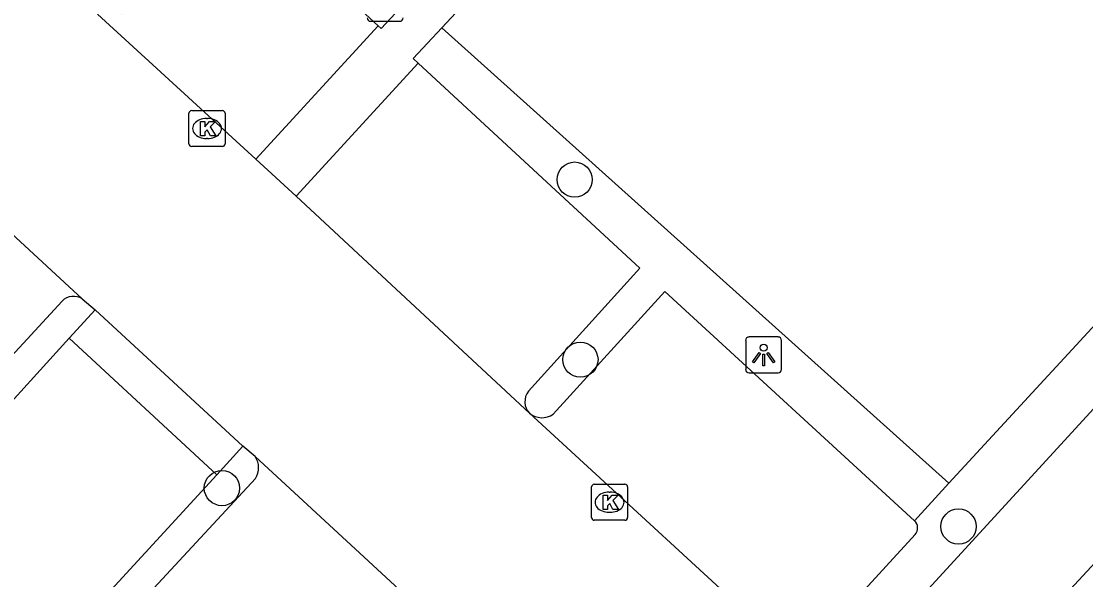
# Model space of a CAD drawing. Extents: x 159040 to 160094, y 381214 to 382518.
# Drawn here: x 159756.29 to 159785.85, y 381862.01 to 381877.53 of the extents above; entities that cross this region are included whole.
import ezdxf

# ---------------------------------------------------------------- set-up
doc = ezdxf.new("R2010")
doc.units = 0
for name, color, linetype in [('IMGEO_Boom', 7, 'Continuous'), ('IMGEO_Haag', 7, 'Continuous'), ('IMGEO_Kolk', 7, 'Continuous'), ('IMGEO_Lichtpunt', 7, 'Continuous'), ('IMGEO_Parkeervlak_open', 7, 'Continuous'), ('IMGEO_Rijbaan_lokaal_open', 7, 'Continuous'), ('IMGEO_Voetpad_open', 7, 'Continuous')]:
    doc.layers.add(name, color=color, linetype=linetype)

msp = doc.modelspace()

# ---------------------------------------------------------------- linework, layer by layer
at = {"layer": 'IMGEO_Boom'}
for centre in [(159771.659, 381873.134), (159771.819, 381868.13), (159761.863, 381864.558), (159782.319, 381863.491)]:
    msp.add_circle(centre, 0.489, dxfattribs=at)
at = {"layer": 'IMGEO_Haag'}
for points in [[(159804.824, 381904.706), (159812.515, 381897.753), (159782.051, 381864.695)], [(159770.25, 381849.489), (159814.664, 381897.983)], [(159767.969, 381877.352), (159782.051, 381864.695)], [(159782.051, 381864.695), (159781.098, 381863.653)]]:
    msp.add_lwpolyline(points, dxfattribs=at)
at = {"layer": 'IMGEO_Kolk'}
for p, q in [((159761.024, 381875.053), (159761.876, 381875.053)), ((159760.949, 381874.127), (159760.949, 381874.979)), ((159761.437, 381874.833), (159761.462, 381874.833)), ((159761.95, 381874.979), (159761.95, 381874.127)), ((159761.46, 381874.273), (159761.435, 381874.273)), ((159761.876, 381874.053), (159761.024, 381874.053)), ((159772.203, 381864.665), (159773.055, 381864.665)), ((159772.128, 381863.739), (159772.128, 381864.591)), ((159772.616, 381864.445), (159772.641, 381864.445)), ((159773.129, 381864.591), (159773.129, 381863.739)), ((159772.639, 381863.885), (159772.614, 381863.885)), ((159773.055, 381863.665), (159772.203, 381863.665))]:
    msp.add_line(p, q, dxfattribs=at)
for points in [[(159761.024, 381875.053), (159761.876, 381875.053)], [(159760.949, 381874.127), (159760.949, 381874.979)], [(159761.27, 381874.753), (159761.393, 381874.753), (159761.393, 381874.602), (159761.523, 381874.753), (159761.687, 381874.753), (159761.541, 381874.602), (159761.694, 381874.353), (159761.542, 381874.353), (159761.457, 381874.517), (159761.393, 381874.45), (159761.393, 381874.353), (159761.27, 381874.353), (159761.27, 381874.753)], [(159761.95, 381874.979), (159761.95, 381874.127)], [(159761.876, 381874.053), (159761.024, 381874.053)], [(159772.203, 381864.665), (159773.055, 381864.665)], [(159772.128, 381863.739), (159772.128, 381864.591)], [(159772.449, 381864.365), (159772.572, 381864.365), (159772.572, 381864.214), (159772.702, 381864.365), (159772.866, 381864.365), (159772.72, 381864.214), (159772.873, 381863.965), (159772.721, 381863.965), (159772.636, 381864.129), (159772.572, 381864.062), (159772.572, 381863.965), (159772.449, 381863.965), (159772.449, 381864.365)], [(159773.129, 381864.591), (159773.129, 381863.739)], [(159773.055, 381863.665), (159772.203, 381863.665)]]:
    msp.add_lwpolyline(points, dxfattribs=at)
for centre, start, end in [((159761.026, 381874.977), 91.552, 178.448), ((159761.026, 381874.977), 91.552, 178.448), ((159761.874, 381874.977), 1.552, 88.448), ((159761.874, 381874.977), 1.552, 88.448), ((159761.026, 381874.129), 181.552, 268.448), ((159761.026, 381874.129), 181.552, 268.448), ((159761.874, 381874.129), 271.552, 358.448), ((159761.874, 381874.129), 271.552, 358.448), ((159772.205, 381864.589), 91.552, 178.448), ((159772.205, 381864.589), 91.552, 178.448), ((159773.053, 381864.589), 1.552, 88.448), ((159773.053, 381864.589), 1.552, 88.448), ((159772.205, 381863.741), 181.552, 268.448), ((159772.205, 381863.741), 181.552, 268.448), ((159773.053, 381863.741), 271.552, 358.448), ((159773.053, 381863.741), 271.552, 358.448)]:
    msp.add_arc(centre, 0.0765, start, end, dxfattribs=at)
for centre, major_axis, ratio, start_param, end_param in [((159761.436, 381874.553), (-0.387, 0.002), 0.722429, 4.712389, 7.853982), ((159761.461, 381874.553), (-0.39, 0.002), 0.717154, 1.570796, 4.712389), ((159772.615, 381864.165), (-0.387, 0.002), 0.722429, 4.712389, 7.853982), ((159772.64, 381864.165), (-0.39, 0.002), 0.717154, 1.570796, 4.712389)]:
    msp.add_ellipse(centre, major_axis=major_axis, ratio=ratio, start_param=start_param, end_param=end_param, dxfattribs=at)
at = {"layer": 'IMGEO_Lichtpunt'}
for p, q in [((159765.994, 381877.535), (159766.802, 381877.535)), ((159765.994, 381877.535), (159766.802, 381877.535)), ((159776.409, 381868.664), (159776.409, 381867.857)), ((159776.409, 381868.664), (159776.409, 381867.857)), ((159777.311, 381868.759), (159776.503, 381868.759)), ((159777.311, 381868.759), (159776.503, 381868.759)), ((159777.405, 381867.857), (159777.405, 381868.664)), ((159777.405, 381867.857), (159777.405, 381868.664)), ((159776.503, 381867.763), (159777.311, 381867.763)), ((159776.503, 381867.763), (159777.311, 381867.763))]:
    msp.add_line(p, q, dxfattribs=at)
for points in [[(159776.783, 381868.328), (159776.822, 381868.3), (159776.634, 381868.038), (159776.596, 381868.065), (159776.783, 381868.328)], [(159776.885, 381868.28), (159776.932, 381868.28), (159776.932, 381867.958), (159776.885, 381867.958), (159776.885, 381868.28)], [(159776.995, 381868.3), (159777.033, 381868.327), (159777.22, 381868.065), (159777.181, 381868.037), (159776.995, 381868.3)]]:
    msp.add_lwpolyline(points, dxfattribs=at)
msp.add_circle((159776.908, 381868.462), 0.0994, dxfattribs=at)
for centre, start, end in [((159765.994, 381877.629), 180, 270), ((159765.994, 381877.629), 180, 270), ((159766.802, 381877.629), 270, 0), ((159766.802, 381877.629), 270, 360), ((159776.503, 381868.664), 90, 180), ((159776.503, 381868.664), 90, 180), ((159777.311, 381868.664), 0, 90), ((159777.311, 381868.664), 0, 90), ((159776.503, 381867.857), 180, 270), ((159776.503, 381867.857), 180, 270), ((159777.311, 381867.857), 270, 0), ((159777.311, 381867.857), 270, 360)]:
    msp.add_arc(centre, 0.0946, start, end, dxfattribs=at)
at = {"layer": 'IMGEO_Parkeervlak_open'}
for points in [[(159766.206, 381877.409), (159762.18, 381881.134), (159759.069, 381877.742)], [(159770.376, 381867.25), (159773.469, 381870.668), (159767.312, 381876.373)], [(159781.098, 381863.653), (159774.166, 381870.027), (159771.063, 381866.61)], [(159754.492, 381866.579), (159757.424, 381869.757)], [(159759.851, 381861.645), (159762.792, 381864.83)], [(159781.112, 381863.267), (159777.893, 381859.75)]]:
    msp.add_lwpolyline(points, dxfattribs=at)
for centre, radius, start, end in [((159757.747, 381869.427), 0.462, 58.7268, 134.4448), ((159770.746, 381866.962), 0.469, 142.1697, 223.2829), ((159770.755, 381867.065), 0.55, 230.4873, 304.118), ((159762.359, 381865.127), 0.525, 325.5423, 35.9729), ((159780.912, 381863.453), 0.273, 317.0466, 47.1078)]:
    msp.add_arc(centre, radius, start, end, dxfattribs=at)
at = {"layer": 'IMGEO_Rijbaan_lokaal_open'}
for points in [[(159758.409, 381877.735), (159762.801, 381873.702)], [(159757.987, 381869.822), (159749.758, 381877.425)], [(159762.801, 381873.702), (159763.93, 381872.671)], [(159763.93, 381872.671), (159770.405, 381866.641)], [(159757.987, 381869.822), (159758.344, 381869.514)], [(159758.344, 381869.514), (159762.441, 381865.722)], [(159770.405, 381866.641), (159777.893, 381859.75)], [(159762.784, 381865.435), (159762.441, 381865.722)], [(159773.799, 381855.255), (159762.784, 381865.435)]]:
    msp.add_lwpolyline(points, dxfattribs=at)
at = {"layer": 'IMGEO_Voetpad_open'}
for points in [[(159816.954, 381895.837), (159772.318, 381847.586)], [(159767.969, 381877.352), (159777.538, 381887.619)], [(159767.12, 381878.228), (159766.686, 381877.762), (159766.286, 381877.333), (159766.206, 381877.409)], [(159766.206, 381877.409), (159762.801, 381873.702)], [(159767.312, 381876.373), (159767.175, 381876.5), (159767.969, 381877.352)], [(159763.93, 381872.671), (159767.312, 381876.373)], [(159745.268, 381873.571), (159745.165, 381873.465), (159754.295, 381865.068), (159757.623, 381868.729)], [(159757.623, 381868.729), (159758.344, 381869.514)], [(159757.623, 381868.729), (159761.719, 381864.927)], [(159762.441, 381865.722), (159761.719, 381864.927)], [(159761.719, 381864.927), (159758.371, 381861.279), (159769.691, 381850.805)]]:
    msp.add_lwpolyline(points, dxfattribs=at)

doc.saveas('drawing.dxf')
